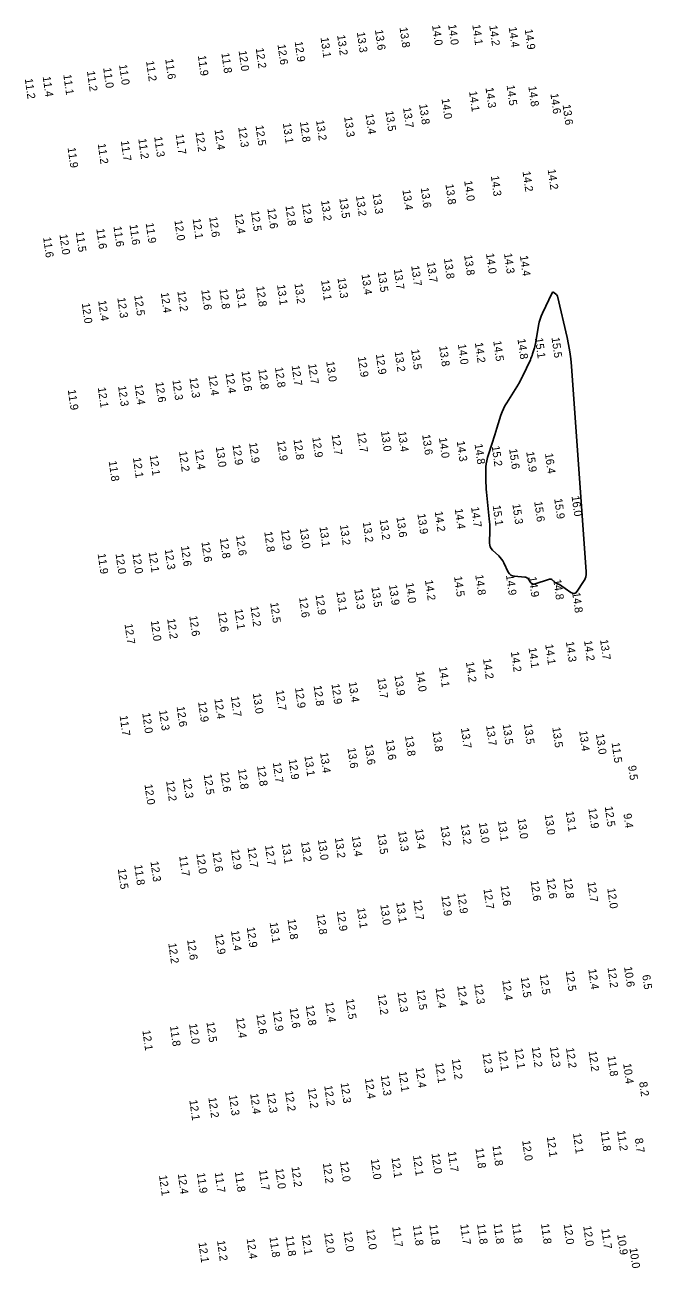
# Model space of a CAD drawing. Extents: x 988130 to 1132882, y 654656 to 841453.
# Drawn here: x 1029464 to 1029856, y 829015 to 829791 of the extents above; entities that cross this region are included whole.
import ezdxf

# ---------------------------------------------------------------- set-up
doc = ezdxf.new("R2010")
doc.units = 0
doc.layers.add('V-TOPO-MAJR', color=7, linetype='Continuous')
doc.layers.add('V-TOPO-SOUN', color=7, linetype='Continuous')

msp = doc.modelspace()

# ---------------------------------------------------------------- linework, layer by layer
at = {"layer": 'V-TOPO-MAJR'}
msp.add_lwpolyline([(1029796.58, 829622.54), (1029796.78, 829622.17), (1029796.91, 829621.77), (1029802.97, 829596.04), (1029803.92, 829591.6), (1029804.7, 829587.13), (1029805.29, 829582.63), (1029805.71, 829578.11), (1029814.89, 829449.69), (1029814.88, 829448.05), (1029814.61, 829446.48), (1029814.08, 829444.97), (1029813.28, 829443.53), (1029809.38, 829437.61), (1029808.5, 829436.62), (1029807.53, 829436.16), (1029806.45, 829436.23), (1029805.27, 829436.81), (1029798.27, 829441.65), (1029798.08, 829441.77), (1029797.87, 829441.88), (1029797.66, 829441.97), (1029797.44, 829442.04), (1029796.54, 829442.28), (1029796.33, 829442.36), (1029796.12, 829442.46), (1029795.93, 829442.58), (1029795.76, 829442.73), (1029793.78, 829444.65), (1029793.38, 829444.96), (1029792.95, 829445.13), (1029792.49, 829445.17), (1029791.99, 829445.07), (1029782.4, 829442.03), (1029781.78, 829441.92), (1029781.22, 829442), (1029780.74, 829442.29), (1029780.32, 829442.77), (1029778.81, 829445.1), (1029778.39, 829445.61), (1029777.89, 829446), (1029777.32, 829446.25), (1029776.66, 829446.37), (1029770.1, 829446.9), (1029768.87, 829447.14), (1029767.82, 829447.66), (1029766.96, 829448.44), (1029766.29, 829449.5), (1029763.46, 829455.34), (1029762.84, 829456.5), (1029762.11, 829457.59), (1029761.28, 829458.6), (1029760.36, 829459.55), (1029756.48, 829463.18), (1029755.63, 829464.14), (1029755.03, 829465.2), (1029754.68, 829466.38), (1029754.58, 829467.65), (1029754.72, 829475.64), (1029754.73, 829477.42), (1029754.67, 829479.19), (1029754.57, 829480.96), (1029754.4, 829482.73), (1029752.81, 829497.39), (1029752.62, 829499.36), (1029752.48, 829501.34), (1029752.38, 829503.32), (1029752.33, 829505.3), (1029752.24, 829513.23), (1029752.29, 829515.21), (1029752.5, 829517.16), (1029752.85, 829519.08), (1029753.36, 829520.99), (1029756.55, 829531.26), (1029757.18, 829533.3), (1029757.82, 829535.33), (1029758.46, 829537.36), (1029759.11, 829539.39), (1029761.71, 829547.5), (1029762.42, 829549.5), (1029763.25, 829551.45), (1029764.21, 829553.33), (1029765.29, 829555.16), (1029771.68, 829565.23), (1029772, 829565.76), (1029772.31, 829566.29), (1029772.62, 829566.82), (1029772.91, 829567.36), (1029774.06, 829569.54), (1029774.34, 829570.09), (1029774.62, 829570.64), (1029774.89, 829571.19), (1029775.16, 829571.75), (1029780.06, 829582.07), (1029780.46, 829582.96), (1029780.83, 829583.87), (1029781.17, 829584.8), (1029781.47, 829585.73), (1029782.62, 829589.5), (1029782.89, 829590.45), (1029783.13, 829591.4), (1029783.34, 829592.36), (1029783.52, 829593.33), (1029785.24, 829603.52), (1029785.65, 829605.52), (1029786.19, 829607.48), (1029786.86, 829609.39), (1029787.66, 829611.27), (1029793.6, 829623.96), (1029793.8, 829624.28), (1029794.05, 829624.42), (1029794.33, 829624.4), (1029794.65, 829624.22), (1029796.02, 829623.15), (1029796.33, 829622.86)], close=True, dxfattribs=at)

# ---------------------------------------------------------------- texts
at = {"layer": 'V-TOPO-SOUN'}
for s, p in [('13.6 ', (1029683.03, 829788.07)), ('13.8 ', (1029698.37, 829789.6)), ('14.0 ', (1029718.69, 829790.99)), ('14.0 ', (1029728.72, 829791.35)), ('14.1 ', (1029743.8, 829791.29)), ('14.2 ', (1029754.4, 829790.8)), ('14.4 ', (1029766.52, 829789.78)), ('14.9 ', (1029776.53, 829788.44)), ('12.9 ', (1029632.9, 829780.76)), ('13.1 ', (1029649.05, 829783.29)), ('13.2 ', (1029659.4, 829784.78)), ('13.3 ', (1029671.71, 829786.61)), ('11.9 ', (1029572.44, 829772.01)), ('11.8 ', (1029587.13, 829773.62)), ('12.0 ', (1029597.9, 829774.96)), ('12.2 ', (1029608.58, 829776.65)), ('12.6 ', (1029622.18, 829778.94)), ('11.0 ', (1029513.34, 829764.33)), ('11.0 ', (1029523.25, 829766.34)), ('11.2 ', (1029540.1, 829768.63)), ('11.6 ', (1029552.06, 829769.86)), ('11.2 ', (1029464.38, 829757.6)), ('11.4 ', (1029475.56, 829758.9)), ('11.1 ', (1029488.44, 829760.14)), ('11.2 ', (1029503.18, 829762.31)), ('14.1 ', (1029741.79, 829749.68)), ('14.3 ', (1029752.04, 829751.97)), ('14.5 ', (1029765.22, 829753.48)), ('14.8 ', (1029778.79, 829752.84)), ('14.6 ', (1029792.57, 829748.27)), ('13.8 ', (1029710.62, 829741.64)), ('14.0 ', (1029724.6, 829745.06)), ('13.6 ', (1029800.17, 829741.33)), ('13.3 ', (1029663.78, 829733.76)), ('13.4 ', (1029677.1, 829735.54)), ('13.5 ', (1029689.57, 829737.4)), ('13.7 ', (1029700.57, 829739.49)), ('12.4 ', (1029582.85, 829725.75)), ('12.3 ', (1029597.64, 829727.32)), ('12.5 ', (1029608.46, 829728.36)), ('13.1 ', (1029625.53, 829729.76)), ('12.8 ', (1029636.17, 829730.6)), ('13.2 ', (1029646.26, 829731.59)), ('11.2 ', (1029509.92, 829716.98)), ('11.7 ', (1029524.33, 829718.75)), ('11.2 ', (1029535.25, 829720.09)), ('11.3 ', (1029545.19, 829721.28)), ('11.7 ', (1029558.58, 829722.92)), ('12.2 ', (1029570.97, 829724.38)), ('11.9 ', (1029491.1, 829714.52)), ('14.0 ', (1029738.74, 829693.78)), ('14.3 ', (1029755.39, 829696.86)), ('14.2 ', (1029775.18, 829699.64)), ('14.2 ', (1029790.87, 829700.96)), ('13.4 ', (1029700.19, 829688.13)), ('13.6 ', (1029711.59, 829689.49)), ('13.8 ', (1029727.04, 829691.66)), ('12.8 ', (1029627.14, 829678.28)), ('12.9 ', (1029637.47, 829679.76)), ('13.2 ', (1029649.37, 829681.46)), ('13.5 ', (1029660.78, 829683.02)), ('13.2 ', (1029671.17, 829684.4)), ('13.3 ', (1029681.54, 829685.76)), ('12.6 ', (1029579.51, 829671.22)), ('12.4 ', (1029595.42, 829673.34)), ('12.5 ', (1029605.61, 829674.89)), ('12.6 ', (1029615.85, 829676.53)), ('11.6 ', (1029509.05, 829663.85)), ('11.6 ', (1029519.79, 829665.26)), ('11.6 ', (1029529.77, 829666.4)), ('11.9 ', (1029539.87, 829667.45)), ('12.0 ', (1029557.81, 829669.1)), ('12.1 ', (1029569.2, 829670.12)), ('11.6 ', (1029475.82, 829658.5)), ('12.0 ', (1029486.04, 829660.31)), ('11.5 ', (1029496.19, 829661.98)), ('13.8 ', (1029738.71, 829647.35)), ('14.0 ', (1029752.36, 829648.43)), ('14.3 ', (1029763.6, 829648.48)), ('13.7 ', (1029705.64, 829640.71)), ('13.7 ', (1029715.47, 829642.89)), ('13.8 ', (1029726.1, 829645.24)), ('14.4 ', (1029773.54, 829646.97)), ('13.1 ', (1029649.39, 829631.69)), ('13.3 ', (1029659.64, 829633.12)), ('13.4 ', (1029674.66, 829635.34)), ('13.5 ', (1029684.75, 829636.91)), ('13.7 ', (1029694.78, 829638.59)), ('12.4 ', (1029549.3, 829623.94)), ('12.2 ', (1029559.66, 829624.87)), ('12.6 ', (1029574.57, 829625.7)), ('12.8 ', (1029585.88, 829626.26)), ('13.1 ', (1029596.13, 829626.87)), ('12.8 ', (1029608.91, 829627.85)), ('13.1 ', (1029621.89, 829628.8)), ('13.2 ', (1029632.76, 829629.66)), ('12.0 ', (1029499.97, 829617.34)), ('12.4 ', (1029510.21, 829618.92)), ('12.3 ', (1029522.17, 829620.74)), ('12.5 ', (1029532.73, 829622.17)), ('14.2 ', (1029745.4, 829592.69)), ('14.5 ', (1029756.88, 829593.76)), ('14.8 ', (1029772.02, 829594.99)), ('15.1 ', (1029782.91, 829595.6)), ('15.5 ', (1029793.27, 829595.89)), ('12.9 ', (1029683.57, 829585.51)), ('13.2 ', (1029695.34, 829587.14)), ('13.5 ', (1029705.6, 829588.46)), ('13.8 ', (1029723.1, 829590.5)), ('14.0 ', (1029734.81, 829591.72)), ('12.8 ', (1029620.59, 829577.3)), ('12.7 ', (1029630.98, 829578.4)), ('12.7 ', (1029641.32, 829579.42)), ('13.0 ', (1029652.59, 829580.91)), ('12.9 ', (1029672.37, 829583.86)), ('12.3 ', (1029556.54, 829569.42)), ('12.3 ', (1029567.19, 829570.83)), ('12.4 ', (1029579.05, 829572.38)), ('12.4 ', (1029589.74, 829573.72)), ('12.6 ', (1029599.71, 829574.9)), ('12.8 ', (1029610.19, 829576.1)), ('11.9 ', (1029491.25, 829563.27)), ('12.1 ', (1029509.98, 829564.72)), ('12.3 ', (1029522.63, 829565.61)), ('12.4 ', (1029532.96, 829566.52)), ('12.6 ', (1029545.98, 829568.04)), ('12.9 ', (1029621.95, 829531.48)), ('12.8 ', (1029632.19, 829532.2)), ('12.9 ', (1029643.88, 829533.56)), ('12.7 ', (1029655.99, 829535.15)), ('12.7 ', (1029671.99, 829536.78)), ('13.0 ', (1029686.78, 829537.39)), ('13.4 ', (1029697.43, 829537.16)), ('13.6 ', (1029712.51, 829535.23)), ('14.0 ', (1029722.98, 829533.27)), ('14.3 ', (1029734.08, 829531.15)), ('12.2 ', (1029560.66, 829524.79)), ('12.4 ', (1029570.57, 829526.13)), ('13.0 ', (1029583.64, 829527.59)), ('12.9 ', (1029594.06, 829528.92)), ('12.9 ', (1029604.42, 829530.16)), ('14.8 ', (1029745.23, 829529.37)), ('15.2 ', (1029755.91, 829528.13)), ('15.6 ', (1029766.8, 829526.33)), ('15.9 ', (1029777.47, 829524.56)), ('16.4 ', (1029789.17, 829523.54)), ('11.8 ', (1029516.77, 829518.75)), ('12.1 ', (1029531.92, 829520.82)), ('12.1 ', (1029542.37, 829522.37)), ('15.3 ', (1029768.83, 829491.93)), ('15.6 ', (1029782.46, 829493.45)), ('15.9 ', (1029794.94, 829495.26)), ('16.0 ', (1029805.77, 829496.88)), ('13.9 ', (1029709.53, 829485.75)), ('14.2 ', (1029720.35, 829487.27)), ('14.4 ', (1029732.84, 829488.92)), ('14.7 ', (1029743.04, 829490.01)), ('15.1 ', (1029756.54, 829490.99)), ('13.0 ', (1029636.11, 829476.71)), ('13.1 ', (1029648.37, 829477.71)), ('13.2 ', (1029661.16, 829478.83)), ('13.2 ', (1029675.39, 829480.6)), ('13.2 ', (1029685.95, 829482.17)), ('13.6 ', (1029696.44, 829483.75)), ('12.8 ', (1029586.15, 829470.57)), ('12.6 ', (1029596.31, 829472.33)), ('12.8 ', (1029613.92, 829474.58)), ('12.9 ', (1029624.4, 829475.75)), ('11.9 ', (1029509.87, 829460.88)), ('12.0 ', (1029521.04, 829460.89)), ('12.0 ', (1029531.58, 829461.08)), ('12.1 ', (1029541.73, 829461.89)), ('12.3 ', (1029551.78, 829463.61)), ('12.6 ', (1029561.91, 829465.6)), ('12.6 ', (1029574.68, 829468.24)), ('14.5 ', (1029732.42, 829446.69)), ('14.8 ', (1029745.66, 829447.65)), ('14.9 ', (1029764.83, 829447.57)), ('14.9 ', (1029778.96, 829446.44)), ('13.3 ', (1029670.14, 829438.74)), ('13.5 ', (1029680.81, 829440.05)), ('13.9 ', (1029691.79, 829441.36)), ('14.0 ', (1029702.19, 829442.65)), ('14.2 ', (1029714.24, 829444.36)), ('14.8 ', (1029794.37, 829444.78)), ('12.5 ', (1029617.63, 829430.29)), ('12.6 ', (1029635.64, 829433.61)), ('12.9 ', (1029645.89, 829435.29)), ('13.1 ', (1029658.97, 829437.26)), ('14.8 ', (1029806.18, 829436.62)), ('12.6 ', (1029567.1, 829421.99)), ('12.6 ', (1029585.01, 829424.56)), ('12.1 ', (1029595.37, 829426.24)), ('12.2 ', (1029605.31, 829427.99)), ('12.7 ', (1029526.66, 829417)), ('12.0 ', (1029543.05, 829418.97)), ('12.2 ', (1029553.28, 829420.24)), ('14.2 ', (1029813.59, 829406.59)), ('13.7 ', (1029823.58, 829407.2)), ('14.2 ', (1029767.88, 829399.6)), ('14.1 ', (1029778.94, 829402.11)), ('14.1 ', (1029789.33, 829404.22)), ('14.3 ', (1029802.26, 829405.91)), ('14.2 ', (1029739.83, 829393.21)), ('14.2 ', (1029750.49, 829395.27)), ('13.7 ', (1029684.57, 829383.15)), ('13.9 ', (1029695.22, 829384.87)), ('14.0 ', (1029708.66, 829387.37)), ('14.1 ', (1029723.03, 829390.14)), ('12.7 ', (1029621.12, 829375.55)), ('12.9 ', (1029633.12, 829377.1)), ('12.8 ', (1029644.72, 829378.38)), ('12.9 ', (1029655.89, 829379.51)), ('13.4 ', (1029666.61, 829380.73)), ('12.9 ', (1029572.6, 829368.39)), ('12.4 ', (1029582.75, 829370.24)), ('12.7 ', (1029593.07, 829371.7)), ('13.0 ', (1029606.79, 829373.61)), ('12.0 ', (1029537.73, 829361.34)), ('12.3 ', (1029548.2, 829363.06)), ('12.6 ', (1029559.18, 829365.4)), ('11.7 ', (1029523.6, 829359.7)), ('13.7 ', (1029736.71, 829351.94)), ('13.7 ', (1029752.4, 829353.54)), ('13.5 ', (1029762.78, 829354.32)), ('13.5 ', (1029776.02, 829354.51)), ('13.5 ', (1029793.74, 829352.42)), ('13.6 ', (1029689.71, 829344.67)), ('13.8 ', (1029701.77, 829347.08)), ('13.8 ', (1029718.94, 829349.92)), ('13.4 ', (1029810.54, 829350.19)), ('13.0 ', (1029821.01, 829348.18)), ('13.4 ', (1029648.78, 829336.55)), ('13.6 ', (1029665.91, 829339.52)), ('13.6 ', (1029676.65, 829341.67)), ('11.5 ', (1029830.78, 829342.86)), ('12.7 ', (1029619.25, 829330.42)), ('12.9 ', (1029629.11, 829332.45)), ('13.1 ', (1029638.98, 829334.56)), ('9.5', (1029841.08, 829328.43)), ('12.5 ', (1029576.1, 829322.97)), ('12.6 ', (1029586.56, 829324.62)), ('12.8 ', (1029597.5, 829326.37)), ('12.8 ', (1029609.39, 829328.35)), ('12.0 ', (1029539.12, 829316.77)), ('12.2 ', (1029552.62, 829318.96)), ('12.3 ', (1029563.11, 829320.72)), ('13.0 ', (1029788.98, 829297.93)), ('13.1 ', (1029802.16, 829299.93)), ('12.9 ', (1029816.27, 829301.84)), ('12.5 ', (1029826.51, 829302.99)), ('9.4', (1029838.18, 829298.47)), ('13.2 ', (1029723.98, 829290.77)), ('13.2 ', (1029736.65, 829291.85)), ('13.0 ', (1029747.92, 829292.82)), ('13.1 ', (1029759.85, 829294)), ('13.0 ', (1029772.08, 829295.44)), ('13.0 ', (1029647.43, 829282.15)), ('13.2 ', (1029657.98, 829283.38)), ('13.4 ', (1029668.62, 829284.4)), ('13.5 ', (1029684.57, 829285.86)), ('13.3 ', (1029697.5, 829287.58)), ('13.4 ', (1029708.04, 829288.97)), ('12.6 ', (1029581.56, 829274.78)), ('12.9 ', (1029593.16, 829276.16)), ('12.7 ', (1029603.47, 829277.45)), ('12.7 ', (1029614.38, 829278.75)), ('13.1 ', (1029624.86, 829279.86)), ('13.2 ', (1029636.87, 829281.02)), ('12.3 ', (1029542.85, 829268.64)), ('11.7 ', (1029560.78, 829272.03)), ('12.0 ', (1029571.51, 829273.55)), ('12.5 ', (1029522.48, 829264.01)), ('11.8 ', (1029532.76, 829266.49)), ('12.7 ', (1029750.8, 829251.48)), ('12.6 ', (1029761.47, 829253.45)), ('12.6 ', (1029780.2, 829256.56)), ('12.6 ', (1029790.2, 829258.06)), ('12.8 ', (1029800.79, 829258.19)), ('12.7 ', (1029815.72, 829255.87)), ('12.0 ', (1029828.07, 829251.89)), ('12.7 ', (1029707.03, 829244.67)), ('12.9 ', (1029724.49, 829247.25)), ('12.9 ', (1029734.45, 829248.74)), ('12.8 ', (1029646.59, 829235.73)), ('12.9 ', (1029659.19, 829237.79)), ('13.1 ', (1029671.88, 829239.6)), ('13.0 ', (1029686.36, 829241.61)), ('13.1 ', (1029696.33, 829243.07)), ('13.1 ', (1029617.28, 829230.5)), ('12.8 ', (1029628.45, 829232.59)), ('12.9 ', (1029583.13, 829223.28)), ('12.4 ', (1029593.13, 829225.42)), ('12.9 ', (1029603, 829227.54)), ('12.2 ', (1029553.98, 829217.57)), ('12.6 ', (1029565.73, 829219.75)), ('12.5 ', (1029785.91, 829198.11)), ('12.5 ', (1029802.14, 829200.29)), ('12.4 ', (1029816.23, 829201.39)), ('12.2 ', (1029828.24, 829202.36)), ('10.6 ', (1029838.57, 829202.87)), ('6.5', (1029849.92, 829197.7)), ('12.4 ', (1029720.87, 829189.68)), ('12.4 ', (1029734.39, 829191.02)), ('12.3 ', (1029745.04, 829192.21)), ('12.4 ', (1029762.48, 829194.52)), ('12.5 ', (1029774.05, 829196.31)), ('12.5 ', (1029664.86, 829182.74)), ('12.2 ', (1029684.73, 829185.61)), ('12.3 ', (1029697.1, 829187.19)), ('12.5 ', (1029708.98, 829188.61)), ('12.9 ', (1029619.28, 829175.25)), ('12.6 ', (1029629.78, 829177.11)), ('12.8 ', (1029639.81, 829178.83)), ('12.4 ', (1029652.04, 829180.81)), ('11.8 ', (1029555.06, 829165.87)), ('12.0 ', (1029566.96, 829167.21)), ('12.5 ', (1029577.8, 829168.36)), ('12.4 ', (1029596.33, 829171)), ('12.6 ', (1029609, 829173.3)), ('12.1 ', (1029537.8, 829163.19)), ('12.1 ', (1029760.07, 829150.66)), ('12.1 ', (1029770.25, 829151.91)), ('12.2 ', (1029780.93, 829152.72)), ('12.3 ', (1029792.3, 829152.8)), ('12.2 ', (1029802.3, 829152.21)), ('12.2 ', (1029816.41, 829150.12)), ('12.1 ', (1029720.7, 829142.84)), ('12.2 ', (1029731.05, 829145.16)), ('12.3 ', (1029750.13, 829149.02)), ('11.8 ', (1029828.19, 829147.05)), ('10.4 ', (1029837.98, 829142.4)), ('12.3 ', (1029686.68, 829134.97)), ('12.1 ', (1029697.85, 829137.41)), ('12.4 ', (1029708.46, 829139.88)), ('12.2 ', (1029641.05, 829127.11)), ('12.2 ', (1029651.36, 829128.61)), ('12.3 ', (1029661.59, 829130.32)), ('12.4 ', (1029676.74, 829133.06)), ('8.2', (1029847.99, 829130.9)), ('12.1 ', (1029567.13, 829119.57)), ('12.2 ', (1029579, 829121.18)), ('12.3 ', (1029591.83, 829122.62)), ('12.4 ', (1029605.11, 829123.58)), ('12.3 ', (1029615.52, 829124.2)), ('12.2 ', (1029626.9, 829125.23)), ('12.1 ', (1029790.29, 829096.68)), ('12.1 ', (1029806.67, 829098.86)), ('11.8 ', (1029823.89, 829100.29)), ('11.2 ', (1029834.26, 829100.52)), ('8.7', (1029845.28, 829095.68)), ('11.8 ', (1029745.74, 829089.58)), ('11.8 ', (1029756.38, 829091.17)), ('12.0 ', (1029774.93, 829094.3)), ('12.2 ', (1029650.46, 829080.19)), ('12.0 ', (1029661.21, 829081.24)), ('12.0 ', (1029680.41, 829082.68)), ('12.1 ', (1029693.34, 829083.68)), ('12.1 ', (1029706.77, 829084.98)), ('12.0 ', (1029718.36, 829086.23)), ('11.7 ', (1029728.55, 829087.39)), ('12.1 ', (1029548.18, 829072.55)), ('12.4 ', (1029559.92, 829073.51)), ('11.9 ', (1029571.86, 829074.07)), ('11.7 ', (1029582.98, 829074.41)), ('11.8 ', (1029595.55, 829074.85)), ('11.7 ', (1029610.65, 829075.85)), ('12.0 ', (1029620.8, 829076.82)), ('12.2 ', (1029630.88, 829077.95)), ('11.8 ', (1029706.72, 829041.39)), ('11.8 ', (1029717, 829041.7)), ('11.7 ', (1029736.27, 829041.97)), ('11.8 ', (1029746.77, 829042.24)), ('11.8 ', (1029757.1, 829042.45)), ('11.8 ', (1029768.57, 829042.59)), ('11.8 ', (1029786.67, 829042.37)), ('12.0 ', (1029800.83, 829042.1)), ('11.8 ', (1029617.16, 829033.99)), ('11.8 ', (1029627.16, 829034.79)), ('12.1 ', (1029637.33, 829035.61)), ('12.0 ', (1029651.36, 829036.66)), ('12.0 ', (1029663.44, 829037.62)), ('12.0 ', (1029677.61, 829038.89)), ('11.7 ', (1029693.78, 829040.45)), ('12.0 ', (1029813.08, 829040.96)), ('11.7 ', (1029824.36, 829039.25)), ('10.9 ', (1029834.28, 829035.59)), ('12.1 ', (1029572.81, 829030.68)), ('12.2 ', (1029584.41, 829031.82)), ('12.4 ', (1029602.89, 829033.06)), ('10.0 ', (1029841.93, 829027.19))]:
    msp.add_text(s, height=5, rotation=278, dxfattribs=at).set_placement(p)

doc.saveas('drawing.dxf')
